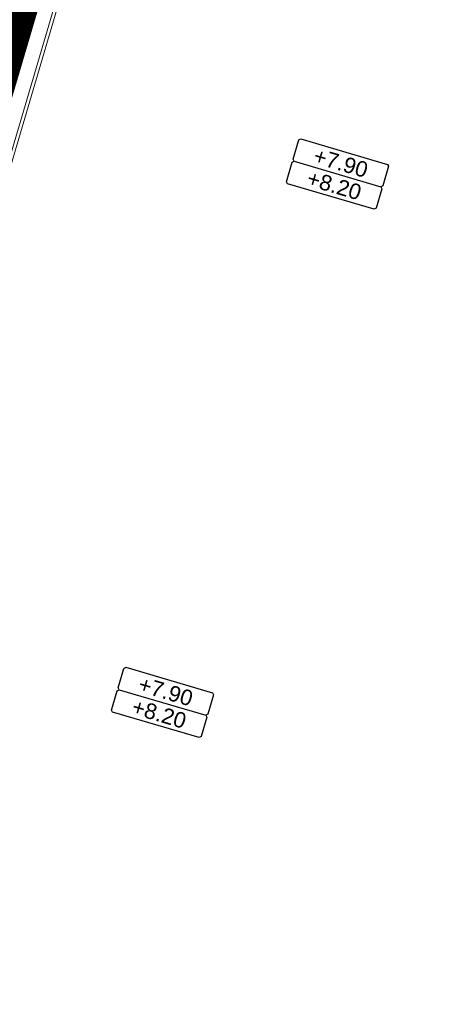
# Model space of a CAD drawing. Extents: x 98477 to 100410, y 398052 to 398969.
# Tile 340 of 374: x 98631 to 98644, y 398548 to 398579. Entities that reach past the tile are written whole.
import ezdxf
from ezdxf.enums import TextEntityAlignment as Align

# ---------------------------------------------------------------- set-up
doc = ezdxf.new("R2010")
doc.units = 0
doc.linetypes.add('AL-NUTSTRACE', pattern=[17, 5, -3.5, 0, -3.5, 5])
for name, color, linetype, lineweight in [('N-KO-kantbegrenzing grondwerk', 70, 'Continuous', 25), ('N-VH-arcering printbeton', 8, 'Continuous', 9), ('X-AL-afwerkhoogte', 4, 'Continuous', 30), ('X-AL-hoogtelijn - Niv 1', 1, 'AL-HOOGTELIJN', 18), ('X-AL-nutstrace VERWERKT', 252, 'AL-NUTSTRACE', 18), ('X-AL-planhoogte brm', 10, 'Continuous', 25), ('X-AL-planhoogte wrm', 252, 'Continuous', 25)]:
    doc.layers.add(name, color=color, linetype=linetype, lineweight=lineweight)
doc.layers.add('X-AL-contourlijnen', color=30, linetype='Continuous', plot=False)
doc.styles.add('CS Annotative', font='arial.ttf')
doc.styles.get("Standard").update_dxf_attribs({"font": 'txt.shx'})
doc.linetypes.add('AL-HOOGTELIJN', pattern='A,10,-1.5,["H",Standard,S=0.9,R=0,X=-0.3,Y=-0.45],-1.5,30', length=43)

# ---------------------------------------------------------------- blocks, each defined once
blk = doc.blocks.new('*U280')
at = {"layer": 'X-AL-planhoogte brm', "flags": 128}
blk.add_lwpolyline([(-7.249999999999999, 3.75), (-7.499999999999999, 4), (-7.5, 7.25), (-7.25, 7.5), (7.25, 7.5), (7.5, 7.25), (7.5, 4), (7.25, 3.75)], dxfattribs=at)
at = {"layer": 'X-AL-planhoogte wrm', "flags": 128}
blk.add_lwpolyline([(7.5, 3.5), (7.5, 0.25), (7.25, 0), (-7.25, 0), (-7.5, 0.25), (-7.5, 3.5), (-7.25, 3.75), (7.25, 3.75)], close=True, dxfattribs=at)
at = {"layer": 'X-AL-planhoogte brm', "style": 'CS Annotative'}
blk.add_attdef('OMSCHRIJVING_afwerk', text='', height=2.5, dxfattribs=at).set_placement((0, 5.625), align=Align.MIDDLE_CENTER)
at = {"layer": 'X-AL-planhoogte wrm', "style": 'CS Annotative'}
blk.add_attdef('HOOGTE_eind', text='', height=2.5, dxfattribs=at).set_placement((0, 1.875), align=Align.MIDDLE_CENTER)

msp = doc.modelspace()

# ---------------------------------------------------------------- hatches: boundary and pattern name
at = {"layer": 'N-VH-arcering printbeton'}
h = msp.add_hatch(dxfattribs=at)
h.set_pattern_fill('CS-PRINTBETON', color=256)
h.set_pattern_definition([(28.59999999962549, (19451.65485901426, 79593.08197734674), (-0.2393459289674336, 0.438991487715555), []), (28.59999999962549, (19451.99061890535, 79592.98315783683), (-0.2393459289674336, 0.438991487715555), [0.5, -0.2])])
edge = h.paths.add_edge_path()
edge.add_arc((98660.56803234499, 398666.5347722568), 4.749999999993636, 58.59999999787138, 163.5999999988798)
edge.add_line((98656.01129096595, 398667.8758941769), (98653.28573814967, 398658.6152601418))
edge.add_line((98653.28573814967, 398658.6152601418), (98618.30363164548, 398539.7562586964))
edge.add_line((98618.30363164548, 398539.7562586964), (98613.33795874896, 398522.8843495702))
edge.add_line((98613.33795874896, 398522.8843495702), (98614.53710121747, 398522.5314227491))
edge.add_line((98614.53710121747, 398522.5314227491), (98657.06325161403, 398667.022886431))
edge.add_arc((98660.80457611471, 398665.9217547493), 3.899999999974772, 58.599999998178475, 163.599999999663, ccw=False)
edge.add_line((98662.83651367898, 398669.2506028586), (98686.28939013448, 398654.934905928))
edge.add_line((98686.28939013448, 398654.934905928), (98686.6547666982, 398656.176349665))
edge.add_line((98686.6547666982, 398656.176349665), (98683.5437588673, 398658.0753169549))
edge.add_line((98683.5437588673, 398658.0753169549), (98680.49481789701, 398659.9363984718))
edge.add_line((98680.49481789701, 398659.9363984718), (98663.04282809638, 398670.5891385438))

# ---------------------------------------------------------------- linework, layer by layer
at = {"layer": 'N-KO-kantbegrenzing grondwerk', "flags": 128}
msp.add_lwpolyline([(98686.2893901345, 398654.934905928), (98662.83651367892, 398669.2506028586, 0.4931454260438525), (98657.06325161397, 398667.0228864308), (98614.53710121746, 398522.531422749), (98613.33795874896, 398522.8843495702)], format="xyb", dxfattribs=at)
at = {"layer": 'X-AL-contourlijnen', "flags": 128}
msp.add_lwpolyline([(98663.04282809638, 398670.5891385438, 0.4931454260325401), (98656.01129096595, 398667.8758941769), (98653.28573814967, 398658.6152601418), (98618.30363164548, 398539.7562586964), (98613.33795874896, 398522.8843495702), (98614.53710121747, 398522.5314227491), (98657.06325161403, 398667.022886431, -0.4931454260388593), (98662.83651367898, 398669.2506028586), (98686.28939013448, 398654.934905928), (98686.6547666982, 398656.176349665), (98683.5437588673, 398658.0753169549), (98680.49481789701, 398659.9363984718)], format="xyb", close=True, dxfattribs=at)
at = {"layer": 'X-AL-hoogtelijn - Niv 1', "flags": 128}
for points in [[(98615.20407599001, 398523.0267032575, -0.04594797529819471), (98623.68445335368, 398522.1237218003, 0.06050150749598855), (98645.20106253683, 398520.4643037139), (98683.99535506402, 398652.2760021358, 0.3394542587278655), (98682.2421376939, 398656.8195711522), (98663.35466720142, 398668.34853238, 0.4931357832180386), (98657.28533822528, 398666.0065666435)], [(98615.33713897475, 398523.1246314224, -0.04524020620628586), (98623.70411546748, 398522.2217697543, 0.06030102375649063), (98645.12531069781, 398520.5611021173), (98683.89942366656, 398652.3042362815, 0.3394542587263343), (98682.1900367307, 398656.7342160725), (98663.30256623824, 398668.2631773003, 0.4931357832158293), (98657.38126921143, 398665.9783311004)]]:
    msp.add_lwpolyline(points, format="xyb", close=True, dxfattribs=at)
at = {"layer": 'X-AL-nutstrace VERWERKT', "const_width": 1.5, "flags": 128}
msp.add_lwpolyline([(98716.3731931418, 398637.4503564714), (98663.22727090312, 398669.8907659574, 0.4931454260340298), (98656.34376613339, 398667.2346425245), (98613.6060799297, 398522.0244418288), (98615.04870290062, 398521.5998547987), (98613.37423302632, 398515.9239780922, 0.1317719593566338), (98613.14934006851, 398506.6274309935, 0.1154486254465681)], format="xyb", dxfattribs=at)

# ---------------------------------------------------------------- block references
at = {"layer": 'X-AL-afwerkhoogte'}
ref = msp.add_blockref('*U280', (98640.73254918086, 398573.5067801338), dxfattribs=dict(at, xscale=0.2, yscale=0.2, zscale=0.2, rotation=343.6000000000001))
ref.add_attrib('OMSCHRIJVING_afwerk', '+7.90', dxfattribs={"layer": 'X-AL-planhoogte brm', "linetype": 'Continuous', "height": 0.5, "rotation": 343.6000000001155, "style": 'CS Annotative'}).set_placement((98641.0501833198, 398574.5860083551), align=Align.MIDDLE_CENTER)
ref.add_attrib('HOOGTE_eind', '+8.20', dxfattribs={"layer": 'X-AL-planhoogte wrm', "linetype": 'Continuous', "height": 0.5, "rotation": 343.6000000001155, "style": 'CS Annotative'}).set_placement((98640.83842722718, 398573.8665228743), align=Align.MIDDLE_CENTER)
ref = msp.add_blockref('*U280', (98635.11725766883, 398556.5425536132), dxfattribs=dict(at, xscale=0.2, yscale=0.2, zscale=0.2, rotation=343.6000000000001))
ref.add_attrib('OMSCHRIJVING_afwerk', '+7.90', dxfattribs={"layer": 'X-AL-planhoogte brm', "linetype": 'Continuous', "height": 0.5, "rotation": 343.6000000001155, "style": 'CS Annotative'}).set_placement((98635.43489180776, 398557.6217818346), align=Align.MIDDLE_CENTER)
ref.add_attrib('HOOGTE_eind', '+8.20', dxfattribs={"layer": 'X-AL-planhoogte wrm', "linetype": 'Continuous', "height": 0.5, "rotation": 343.6000000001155, "style": 'CS Annotative'}).set_placement((98635.22313571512, 398556.9022963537), align=Align.MIDDLE_CENTER)

doc.saveas('drawing.dxf')
